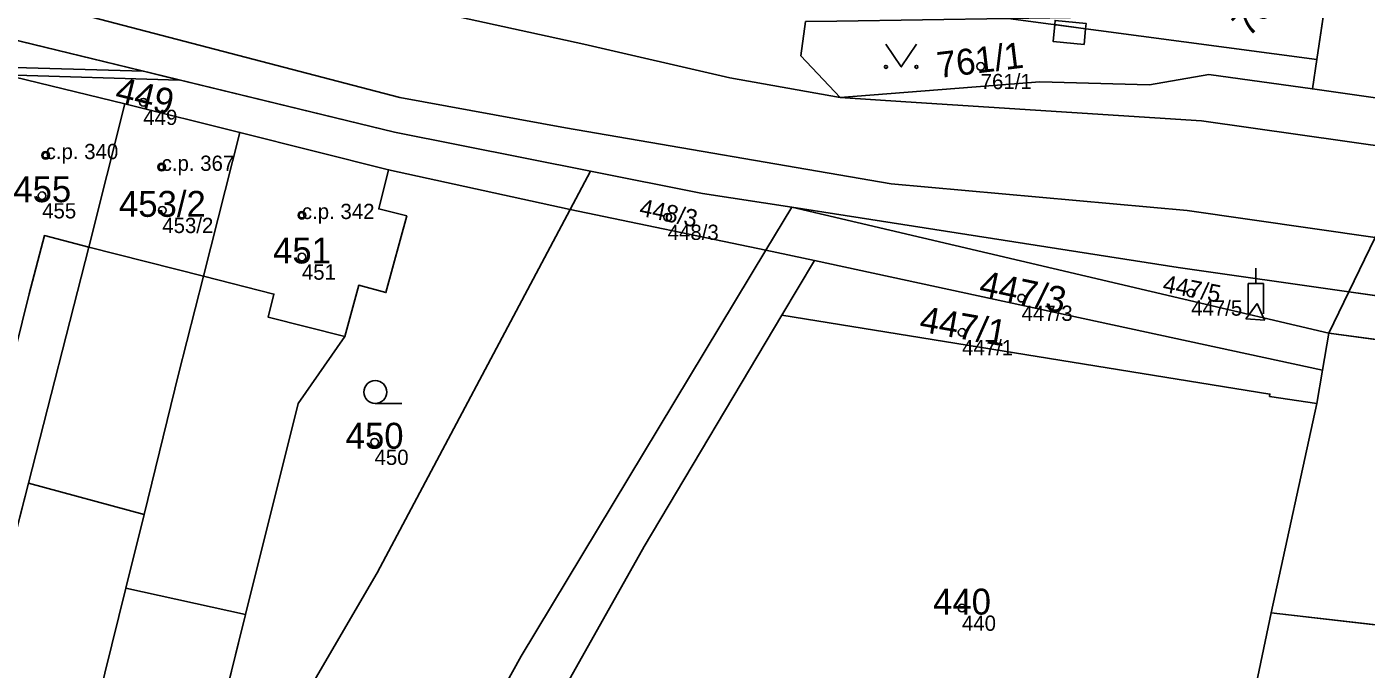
# Model space of a CAD drawing. Extents: x -603967 to -594699, y -1179315 to -1165625.
# Drawn here: x -598124.2 to -598036.4, y -1172314.4 to -1172272.3 of the extents above; entities that cross this region are included whole.
import ezdxf

# ---------------------------------------------------------------- set-up
doc = ezdxf.new("R2010")
doc.units = 0
for name, color, linetype in [('Definiční body', 7, 'Continuous'), ('Hranice parcel', 7, 'Continuous'), ('Parcelní čísla', 7, 'Continuous'), ('Polygon budovy', 7, 'Continuous'), ('Polygon parcely', 7, 'Continuous'), ('Vnitřní kresba', 7, 'Continuous'), ('Věcná břemena k části', 7, 'Continuous'), ('Značky budov', 7, 'Continuous'), ('Značky kultur', 7, 'Continuous')]:
    doc.layers.add(name, color=color, linetype=linetype)

msp = doc.modelspace()

# ---------------------------------------------------------------- linework, layer by layer
at = {"layer": 'Definiční body'}
for centre in [(-598061.69, -1172274.88994), (-598116.56, -1172277.23994), (-598122.96, -1172280.71994), (-598115.36, -1172281.48994), (-598123.19, -1172283.36994), (-598115.32, -1172284.32994), (-598106.17, -1172284.64994), (-598082.2, -1172284.77994), (-598106.17, -1172287.38994), (-598047.9, -1172289.74994), (-598059.01, -1172290.08994), (-598062.91, -1172292.33994), (-598101.41, -1172299.53994), (-598062.92, -1172310.41994)]:
    msp.add_circle(centre, 0.25, dxfattribs=at)
at = {"layer": 'Hranice parcel'}
for p, q in [((-598039.66, -1172274.43), (-598038.34, -1172265.49)), ((-598100.1, -1172279.2), (-598133.67, -1172271.05)), ((-598039.66, -1172274.43), (-598059.89, -1172271.75)), ((-598039.95, -1172276.37), (-598039.66, -1172274.43)), ((-598125.86, -1172275.37), (-598117.78, -1172277.34)), ((-598046.74, -1172275.42), (-598039.95, -1172276.37)), ((-598039.95, -1172276.37), (-598031.69, -1172277.53)), ((-598117.78, -1172277.34), (-598110.23, -1172279.22)), ((-598110.23, -1172279.22), (-598100.49, -1172281.67)), ((-598087.26, -1172281.76), (-598100.1, -1172279.2)), ((-598100.49, -1172281.67), (-598088.59, -1172284.27)), ((-598088.59, -1172284.27), (-598087.26, -1172281.76)), ((-598075.77, -1172286.95), (-598088.59, -1172284.27)), ((-598074.07, -1172284.13), (-598075.77, -1172286.95)), ((-598072.59, -1172287.61), (-598075.77, -1172286.95)), ((-598072.59, -1172287.61), (-598074.73, -1172291.21)), ((-598039.29, -1172294.81), (-598072.59, -1172287.61)), ((-598037.57, -1172289.67), (-598038.88, -1172292.38)), ((-597969.21, -1172299.41), (-598037.57, -1172289.67)), ((-598042.74, -1172296.38), (-598074.73, -1172291.21)), ((-598038.88, -1172292.38), (-598039.29, -1172294.81)), ((-598026.01, -1172294.14), (-598038.88, -1172292.38)), ((-598039.29, -1172294.81), (-598039.66, -1172296.99)), ((-598114.26, -1172295.08), (-598116.5, -1172304.28)), ((-598042.66, -1172310.72), (-598039.66, -1172296.99)), ((-598124.09, -1172302.23), (-598127, -1172313.54)), ((-598116.5, -1172304.28), (-598124.09, -1172302.23)), ((-598116.5, -1172304.28), (-598117.7, -1172309.11)), ((-598117.7, -1172309.11), (-598109.86, -1172310.83)), ((-598109.86, -1172310.83), (-598115.07, -1172331.82)), ((-598028.48, -1172312.36), (-598042.66, -1172310.72))]:
    msp.add_line(p, q, dxfattribs=at)
for points in [[(-598073.16, -1172271.95), (-598073.47, -1172274.19), (-598070.89, -1172276.93), (-598057.82, -1172275.89), (-598050.62, -1172276.09), (-598046.74, -1172275.42)], [(-598117.78, -1172277.34), (-598120.13, -1172286.75), (-598124.09, -1172302.23)], [(-598031.69, -1172277.53), (-598033.11, -1172280.47), (-598035.84, -1172286.1), (-598037.57, -1172289.67)], [(-598110.23, -1172279.22), (-598112.62, -1172288.65), (-598114.26, -1172295.08)], [(-598100.49, -1172281.67), (-598101.13, -1172284.24), (-598099.3, -1172284.7), (-598100.66, -1172289.72)], [(-598074.07, -1172284.13), (-598079.93, -1172283.22), (-598087.26, -1172281.76)], [(-598115.07, -1172331.82), (-598101.24, -1172308.1), (-598088.59, -1172284.27)], [(-598038.88, -1172292.38), (-598043.15, -1172291.38), (-598044.1, -1172291.16), (-598074.07, -1172284.13)], [(-598037.57, -1172289.67), (-598048.76, -1172288.07), (-598074.07, -1172284.13)], [(-598075.77, -1172286.95), (-598091.8, -1172313.57), (-598105.37, -1172338.1), (-598121.26, -1172365.09), (-598134.65, -1172388.61), (-598146.32, -1172407.52), (-598147.97, -1172411.03)], [(-598100.66, -1172289.72), (-598102.44, -1172289.24), (-598103.35, -1172292.61), (-598106.42, -1172296.99), (-598109.86, -1172310.83)], [(-598074.73, -1172291.21), (-598083.74, -1172306.38), (-598088.77, -1172315.32)], [(-598039.66, -1172296.99), (-598042.76, -1172296.53), (-598042.74, -1172296.38)], [(-598117.7, -1172309.11), (-598128.24, -1172351.69), (-598127, -1172352.44)], [(-598048.61, -1172338.27), (-598043.63, -1172315.44), (-598042.66, -1172310.72)]]:
    msp.add_lwpolyline(points, dxfattribs=at)
at = {"layer": 'Polygon budovy'}
for points in [[(-598125.86, -1172275.37), (-598128.11, -1172284.71), (-598129.31, -1172289.4), (-598131.9, -1172300.17), (-598132.75, -1172303.53), (-598127.75, -1172304.76), (-598124.03, -1172289.8), (-598123.04, -1172285.99), (-598120.13, -1172286.75), (-598117.78, -1172277.34)], [(-598120.13, -1172286.75), (-598112.62, -1172288.65), (-598110.23, -1172279.22), (-598117.78, -1172277.34)], [(-598112.62, -1172288.65), (-598108, -1172289.82), (-598108.38, -1172291.33), (-598103.35, -1172292.61), (-598102.44, -1172289.24), (-598100.66, -1172289.72), (-598099.3, -1172284.7), (-598101.13, -1172284.24), (-598100.49, -1172281.67), (-598110.23, -1172279.22)], [(-598042.66, -1172310.72), (-598028.48, -1172312.36), (-598026.01, -1172294.14), (-598038.88, -1172292.38), (-598039.29, -1172294.81), (-598039.66, -1172296.99)]]:
    msp.add_lwpolyline(points, close=True, dxfattribs=at)
at = {"layer": 'Polygon parcely'}
for points in [[(-598045.87, -1172268.94), (-598048.03, -1172270.89), (-598050.35, -1172271.6), (-598059.89, -1172271.75), (-598039.66, -1172274.43), (-598038.34, -1172265.49), (-598036.78, -1172254.99), (-598042.64, -1172264.03)], [(-598038.34, -1172265.49), (-598039.66, -1172274.43), (-598039.95, -1172276.37), (-598031.69, -1172277.53), (-597986.41, -1172283.87), (-597983.49, -1172263.46), (-598032.47, -1172255.88)], [(-598117.78, -1172277.34), (-598110.23, -1172279.22), (-598100.49, -1172281.67), (-598088.59, -1172284.27), (-598087.26, -1172281.76), (-598100.1, -1172279.2), (-598133.67, -1172271.05), (-598168.04, -1172262.57), (-598187.62, -1172257.69), (-598187.79, -1172259.97), (-598164.23, -1172265.81), (-598162.26, -1172266.3), (-598149.26, -1172269.52), (-598142.25, -1172271.27), (-598133.47, -1172273.44), (-598125.86, -1172275.37)], [(-598059.89, -1172271.75), (-598071.11, -1172271.92), (-598073.16, -1172271.95), (-598073.47, -1172274.19), (-598070.89, -1172276.93), (-598057.82, -1172275.89), (-598050.62, -1172276.09), (-598046.74, -1172275.42), (-598039.95, -1172276.37), (-598039.66, -1172274.43)], [(-598132.8, -1172312.54), (-598130.44, -1172312.93), (-598128.47, -1172313.24), (-598127, -1172313.54), (-598124.09, -1172302.23), (-598120.13, -1172286.75), (-598117.78, -1172277.34), (-598125.86, -1172275.37), (-598128.11, -1172284.71), (-598129.31, -1172289.4), (-598131.9, -1172300.17), (-598132.75, -1172303.53), (-598133.75, -1172307.51), (-598134.93, -1172312.17)], [(-598120.13, -1172286.75), (-598124.09, -1172302.23), (-598116.5, -1172304.28), (-598114.26, -1172295.08), (-598112.62, -1172288.65), (-598110.23, -1172279.22), (-598117.78, -1172277.34)], [(-598109.86, -1172310.83), (-598106.42, -1172296.99), (-598103.35, -1172292.61), (-598102.44, -1172289.24), (-598100.66, -1172289.72), (-598099.3, -1172284.7), (-598101.13, -1172284.24), (-598100.49, -1172281.67), (-598110.23, -1172279.22), (-598112.62, -1172288.65), (-598114.26, -1172295.08), (-598116.5, -1172304.28), (-598117.7, -1172309.11)], [(-598106.42, -1172296.99), (-598109.86, -1172310.83), (-598115.07, -1172331.82), (-598101.24, -1172308.1), (-598088.59, -1172284.27), (-598100.49, -1172281.67), (-598101.13, -1172284.24), (-598099.3, -1172284.7), (-598100.66, -1172289.72), (-598102.44, -1172289.24), (-598103.35, -1172292.61)], [(-598079.93, -1172283.22), (-598087.26, -1172281.76), (-598088.59, -1172284.27), (-598075.77, -1172286.95), (-598074.07, -1172284.13)], [(-598143.52, -1172381.06), (-598144.09, -1172383.53), (-598144.75, -1172383.2), (-598145.05, -1172383.72), (-598146.94, -1172386.87), (-598148.54, -1172389.81), (-598158.56, -1172408.18), (-598161.65, -1172411.31), (-598151.96, -1172415.97), (-598147.97, -1172411.03), (-598146.32, -1172407.52), (-598134.65, -1172388.61), (-598121.26, -1172365.09), (-598105.37, -1172338.1), (-598091.8, -1172313.57), (-598075.77, -1172286.95), (-598088.59, -1172284.27), (-598101.24, -1172308.1), (-598115.07, -1172331.82), (-598127, -1172352.44), (-598142.53, -1172379.36)], [(-598074.07, -1172284.13), (-598075.77, -1172286.95), (-598072.59, -1172287.61), (-598039.29, -1172294.81), (-598038.88, -1172292.38), (-598043.15, -1172291.38), (-598044.1, -1172291.16)], [(-598074.07, -1172284.13), (-598044.1, -1172291.16), (-598043.15, -1172291.38), (-598038.88, -1172292.38), (-598037.57, -1172289.67), (-598048.76, -1172288.07)], [(-598074.73, -1172291.21), (-598042.74, -1172296.38), (-598042.76, -1172296.53), (-598039.66, -1172296.99), (-598039.29, -1172294.81), (-598072.59, -1172287.61)], [(-598037.57, -1172289.67), (-598038.88, -1172292.38), (-598026.01, -1172294.14), (-597999.29, -1172297.79), (-597989.19, -1172299.22), (-597984.59, -1172299.87), (-597969.55, -1172301.96), (-597969.21, -1172299.41)], [(-598048.61, -1172338.27), (-598043.63, -1172315.44), (-598042.66, -1172310.72), (-598039.66, -1172296.99), (-598042.76, -1172296.53), (-598042.74, -1172296.38), (-598074.73, -1172291.21), (-598083.74, -1172306.38), (-598088.77, -1172315.32), (-598079.61, -1172320.64), (-598079.43, -1172320.66), (-598077.17, -1172322.05), (-598070.23, -1172325.92)], [(-598026.01, -1172294.14), (-598038.88, -1172292.38), (-598039.29, -1172294.81), (-598039.66, -1172296.99), (-598042.66, -1172310.72), (-598028.48, -1172312.36)], [(-598142.99, -1172378.74), (-598142.53, -1172379.36), (-598127, -1172352.44), (-598128.24, -1172351.69), (-598117.7, -1172309.11), (-598116.5, -1172304.28), (-598124.09, -1172302.23), (-598127, -1172313.54), (-598136.03, -1172350.45)], [(-598127, -1172352.44), (-598115.07, -1172331.82), (-598109.86, -1172310.83), (-598117.7, -1172309.11), (-598128.24, -1172351.69)], [(-598054.74, -1172367.29), (-598037.25, -1172377.12), (-598028.48, -1172312.36), (-598042.66, -1172310.72), (-598043.63, -1172315.44), (-598048.61, -1172338.27), (-598049.89, -1172344.63), (-598051.11, -1172350.74), (-598052.9, -1172358.9)]]:
    msp.add_lwpolyline(points, close=True, dxfattribs=at)
for points in [[(-598133.67, -1172271.05), (-598100.1, -1172279.2), (-598087.26, -1172281.76), (-598079.93, -1172283.22), (-598074.07, -1172284.13), (-598048.76, -1172288.07), (-598037.57, -1172289.67), (-598035.84, -1172286.1), (-598033.11, -1172280.47), (-598031.69, -1172277.53), (-598039.95, -1172276.37), (-598046.74, -1172275.42), (-598050.62, -1172276.09), (-598057.82, -1172275.89), (-598070.89, -1172276.93), (-598073.47, -1172274.19), (-598073.16, -1172271.95)], [(-597986.41, -1172283.87), (-598031.69, -1172277.53), (-598033.11, -1172280.47), (-598035.84, -1172286.1), (-598037.57, -1172289.67), (-597969.21, -1172299.41)], [(-598128.91, -1172385.22), (-598127.12, -1172382.17), (-598124.18, -1172376.97), (-598121.22, -1172371.71), (-598118.21, -1172366.41), (-598114.41, -1172359.49), (-598110.38, -1172352.51), (-598106.36, -1172345.92), (-598102.86, -1172339.72), (-598098.77, -1172332.66), (-598094.82, -1172325.76), (-598091.8, -1172320.54), (-598088.77, -1172315.32), (-598083.74, -1172306.38), (-598074.73, -1172291.21), (-598072.59, -1172287.61), (-598075.77, -1172286.95), (-598091.8, -1172313.57), (-598105.37, -1172338.1), (-598121.26, -1172365.09), (-598134.65, -1172388.61)]]:
    msp.add_lwpolyline(points, dxfattribs=at)
at = {"layer": 'Vnitřní kresba'}
for p, q in [((-598133.93, -1172267.96), (-598099.75, -1172276.93)), ((-598087.69, -1172273.44), (-598098.82, -1172271)), ((-598078.12, -1172275.63), (-598087.69, -1172273.44)), ((-598070.89, -1172276.93), (-598078.12, -1172275.63)), ((-598099.75, -1172276.93), (-598088.9, -1172278.91)), ((-598066.59, -1172277.22), (-598070.89, -1172276.93)), ((-598047.23, -1172278.46), (-598066.59, -1172277.22)), ((-598088.9, -1172278.91), (-598067.55, -1172282.6)), ((-598033.11, -1172280.47), (-598047.23, -1172278.46)), ((-598048.17, -1172284.35), (-598067.55, -1172282.6)), ((-598048.17, -1172284.35), (-598035.84, -1172286.1)), ((-598124.03, -1172289.8), (-598123.04, -1172285.99)), ((-598123.04, -1172285.99), (-598120.13, -1172286.75)), ((-598120.13, -1172286.75), (-598112.62, -1172288.65)), ((-598112.62, -1172288.65), (-598108, -1172289.82)), ((-598108, -1172289.82), (-598108.38, -1172291.33)), ((-598043.57, -1172290.45), (-598044.1, -1172291.16)), ((-598043.15, -1172291.38), (-598043.57, -1172290.45)), ((-598108.38, -1172291.33), (-598103.35, -1172292.61)), ((-598044.1, -1172291.16), (-598044.32, -1172291.44)), ((-598044.32, -1172291.44), (-598043.08, -1172291.53)), ((-598043.08, -1172291.53), (-598043.15, -1172291.38))]:
    msp.add_line(p, q, dxfattribs=at)
msp.add_lwpolyline([(-598124.03, -1172289.8), (-598127.75, -1172304.76), (-598132.75, -1172303.53)], dxfattribs=at)
at = {"layer": 'Věcná břemena k části'}
for points in [[(-598056.84, -1172272.15), (-598054.82, -1172272.42), (-598054.78, -1172272.07), (-598056.81, -1172271.87)], [(-598054.92, -1172273.45), (-598054.82, -1172272.42), (-598056.84, -1172272.15), (-598056.95, -1172273.25)], [(-598126.6, -1172275.18), (-598125.86, -1172275.37), (-598125.61, -1172275.43), (-598114.2, -1172275.78), (-598116.54, -1172275.21), (-598126.54, -1172274.91)]]:
    msp.add_lwpolyline(points, close=True, dxfattribs=at)
at = {"layer": 'Značky budov'}
for centre in [(-598122.9668, -1172280.71916), (-598115.3668, -1172281.48916), (-598106.1768, -1172284.64916)]:
    msp.add_circle(centre, 0.175, dxfattribs=at)
at = {"layer": 'Značky kultur'}
for p, q in [((-598043.667, -1172289.12), (-598043.667, -1172288.118)), ((-598044.166, -1172289.12), (-598043.167, -1172289.12)), ((-598044.166, -1172291.12), (-598044.166, -1172289.12)), ((-598043.167, -1172291.12), (-598043.167, -1172289.12)), ((-598101.363, -1172297), (-598099.613, -1172297))]:
    msp.add_line(p, q, dxfattribs=at)
msp.add_lwpolyline([(-598067.9, -1172273.419), (-598066.9, -1172274.92), (-598065.9, -1172273.419)], dxfattribs=at)
for centre, radius in [((-598067.9, -1172274.91946), 0.1), ((-598065.9, -1172274.91946), 0.1), ((-598101.36286, -1172296.24981), 0.75)]:
    msp.add_circle(centre, radius, dxfattribs=at)

# ---------------------------------------------------------------- texts
at = {"layer": 'Definiční body'}
for s, p in [('761/1', (-598061.69, -1172276.379)), ('449', (-598116.56, -1172278.729)), ('c.p. 340', (-598122.96, -1172280.97)), ('c.p. 367', (-598115.36, -1172281.74)), ('455', (-598123.19, -1172284.859)), ('c.p. 342', (-598106.17, -1172284.9)), ('453/2', (-598115.32, -1172285.819)), ('448/3', (-598082.2, -1172286.269)), ('451', (-598106.17, -1172288.879)), ('447/5', (-598047.9, -1172291.239)), ('447/3', (-598059.01, -1172291.579)), ('447/1', (-598062.91, -1172293.829)), ('450', (-598101.41, -1172301.029)), ('440', (-598062.92, -1172311.909))]:
    msp.add_text(s, height=0.999996, dxfattribs=at).set_placement(p)
at = {"layer": 'Parcelní čísla'}
for s, height, rotation, p in [('761/2', 1.699998, 48, (-598044.111, -1172273.032)), ('761/1', 1.699998, 7, (-598064.453, -1172275.657)), ('449', 1.699998, 346, (-598118.497, -1172277.194)), ('448/3', 1.14, 348, (-598084.119, -1172284.663)), ('447/3', 1.699998, 348, (-598061.872, -1172289.916)), ('447/5', 1.14, 349, (-598049.821, -1172289.666)), ('447/1', 1.699998, 349.9999972, (-598065.776, -1172292.266))]:
    msp.add_text(s, height=height, rotation=rotation, dxfattribs=at).set_placement(p)
for s, p in [('455', (-598125.08, -1172283.795)), ('453/2', (-598118.156, -1172284.755)), ('451', (-598108.06, -1172287.815)), ('450', (-598103.3, -1172299.965)), ('440', (-598064.81, -1172310.845))]:
    msp.add_text(s, height=1.699998, dxfattribs=at).set_placement(p)

doc.saveas('drawing.dxf')
